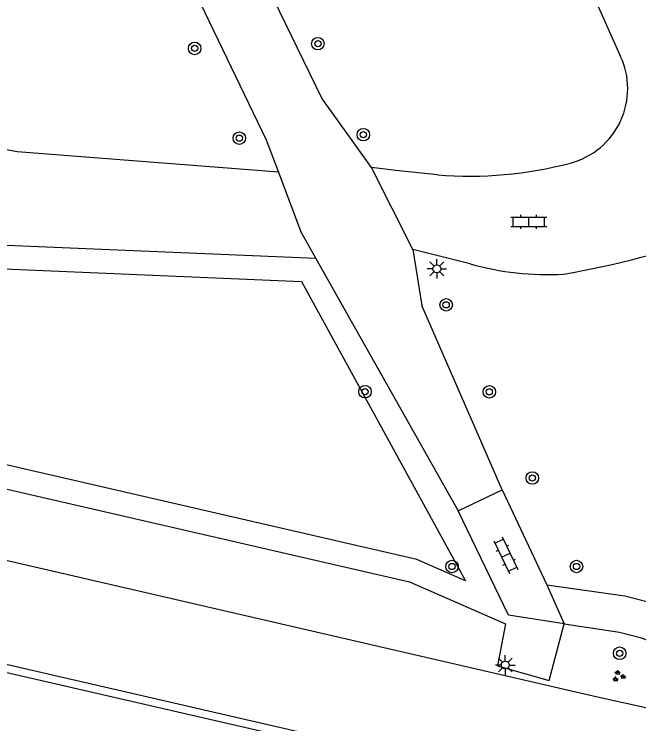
# Model space of a CAD drawing. Extents: x 128999 to 131010, y 395498 to 399007.
# Drawn here: x 130654.92 to 130694.81, y 396721.49 to 396766.8 of the extents above; entities that cross this region are included whole.
import ezdxf

# ---------------------------------------------------------------- set-up
doc = ezdxf.new("R2010")
doc.units = 0
for name, color, linetype in [('gg-knt-onverhard', 7, 'Continuous'), ('gg-knt-verharding', 7, 'Continuous'), ('gt-grn-groengrens', 7, 'Continuous'), ('gt-symb-boom', 7, 'Continuous'), ('gt-symb-groenvak', 7, 'Continuous'), ('gt-symb-klinker verharding', 7, 'Continuous'), ('gt-symb-lichtmast', 7, 'Continuous')]:
    doc.layers.add(name, color=color, linetype=linetype)

# ---------------------------------------------------------------- blocks, each defined once
blk = doc.blocks.new('gt0-BOOM')
at = {"layer": 'gt-symb-boom'}
for radius in [0.4, 0.2]:
    blk.add_circle((0, 0), radius, dxfattribs=at)
blk = doc.blocks.new('gt0-LMAST')
at = {"layer": 'gt-symb-lichtmast'}
for p, q in [((-0.005, 0.246), (-0.005, 0.621)), ((-0.182, 0.173), (-0.447, 0.438)), ((0.172, 0.173), (0.437, 0.438)), ((-0.255, -0.004), (-0.63, -0.004)), ((-0.182, -0.181), (-0.447, -0.446)), ((-0.005, -0.254), (-0.005, -0.629)), ((0.437, -0.446), (0.172, -0.181)), ((0.245, -0.004), (0.62, -0.004))]:
    blk.add_line(p, q, dxfattribs=at)
blk.add_circle((-0.005, -0.004), 0.25, dxfattribs=at)
blk = doc.blocks.new('gt0-KL1')
at = {"layer": 'gt-symb-klinker verharding'}
for p, q in [((-1.15, 0.3), (1.15, 0.3)), ((-1, -0.3), (-1, 0.3)), ((-0.5, 0.3), (-0.5, 0.45)), ((0, -0.3), (0, 0.3)), ((0.5, 0.3), (0.5, 0.45)), ((1, -0.3), (1, 0.3)), ((-1.15, -0.3), (1.15, -0.3)), ((-0.5, -0.45), (-0.5, -0.3)), ((0.5, -0.45), (0.5, -0.3))]:
    blk.add_line(p, q, dxfattribs=at)
blk = doc.blocks.new('gt0-GRVAK')
at = {"layer": 'gt-symb-groenvak'}
for p, q in [((-0.11, 0.189), (-0.228, 0.24)), ((-0.182, 0.153), (0.088, 0.153)), ((-0.091, 0.211), (-0.156, 0.322)), ((-0.047, 0.214), (-0.047, 0.393)), ((-0.004, 0.211), (0.061, 0.322)), ((0.015, 0.189), (0.133, 0.24)), ((0.262, -0.052), (0.197, 0.059)), ((0.305, -0.049), (0.305, 0.13)), ((0.349, -0.052), (0.414, 0.059)), ((-0.245, -0.228), (-0.363, -0.177)), ((-0.318, -0.264), (-0.047, -0.264)), ((-0.226, -0.206), (-0.291, -0.095)), ((-0.183, -0.203), (-0.183, -0.024)), ((-0.139, -0.206), (-0.074, -0.095)), ((-0.12, -0.228), (-0.002, -0.177)), ((0.243, -0.074), (0.125, -0.023)), ((0.17, -0.11), (0.441, -0.11)), ((0.368, -0.074), (0.486, -0.023))]:
    blk.add_line(p, q, dxfattribs=at)

msp = doc.modelspace()

# ---------------------------------------------------------------- linework, layer by layer
at = {"layer": 'gg-knt-onverhard'}
for p, q in [((130677.748, 396757.016), (130674.57, 396761.45)), ((130680.376, 396751.785), (130680.95, 396748.21)), ((130674.182, 396751.196), (130683.282, 396735.082)), ((130686.09, 396736.426), (130680.95, 396748.21))]:
    msp.add_line(p, q, dxfattribs=at)
for points in [[(130674.57, 396761.45), (130654.5, 396802.71), (130654.117, 396807.289)], [(130651.713, 396798.823), (130671.02, 396758.79), (130671.794, 396756.717)], [(130671.794, 396756.717), (130673.22, 396752.9), (130674.182, 396751.196)]]:
    msp.add_lwpolyline(points, dxfattribs=at)
at = {"layer": 'gg-knt-verharding'}
for p, q in [((130674.852, 396806.192), (130693.629, 396764.147)), ((130680.376, 396751.785), (130677.748, 396757.016)), ((130684.049, 396750.86), (130680.376, 396751.785)), ((130711.61, 396712.116), (130604.349, 396736.814)), ((130683.282, 396735.082), (130686.09, 396736.426)), ((130686.09, 396736.426), (130688.939, 396730.372)), ((130688.939, 396730.372), (130690.034, 396727.884))]:
    msp.add_line(p, q, dxfattribs=at)
for points in [[(130681.956, 396756.535), (130679.295, 396756.819), (130677.748, 396757.016)], [(130712.919, 396718.438), (130712.988, 396718.606), (130692.176, 396723.2), (130632.915, 396736.885)], [(130690.034, 396727.884), (130686.488, 396728.437), (130683.282, 396735.082)], [(130716.242, 396710.54), (130627.336, 396730.983), (130622.387, 396731.655), (130606.425, 396732.835), (130603.533, 396733.385)], [(130688.939, 396730.372), (130693.924, 396729.668), (130695.988, 396729.124), (130699.891, 396727.26), (130702.003, 396726.672), (130716.099, 396723.431)], [(130690.034, 396727.884), (130693.586, 396727.352), (130694.978, 396726.987), (130696.302, 396726.423), (130698.075, 396725.42)]]:
    msp.add_lwpolyline(points, dxfattribs=at)
for centre, radius, start, end in [((130689.2, 396762.041), 4.904, 335.068, 25.4263), ((130689.197, 396762.042), 4.906, 284.7537, 335.0755), ((130683.97, 396781.787), 25.332, 265.4411, 284.8151), ((130680.051, 396808.137), 58.778, 279.74066, 289.6366), ((130688.975, 396768.289), 18.112, 254.2176, 273.231)]:
    msp.add_arc(centre, radius, start, end, dxfattribs=at)
at = {"layer": 'gt-grn-groengrens'}
for points in [[(130671.794, 396756.717), (130655.105, 396758.018), (130640.497, 396760.675)], [(130674.182, 396751.196), (130654.441, 396752.04), (130638.723, 396754.899)], [(130636.385, 396742.174), (130639.766, 396753.185), (130654.274, 396750.546), (130673.274, 396749.734), (130683.744, 396730.629), (130680.63, 396731.995), (130636.385, 396742.174)], [(130634.478, 396741.074), (130680.156, 396730.565), (130686.303, 396727.868), (130685.795, 396725.203), (130689.095, 396724.251), (130690.034, 396727.884)]]:
    msp.add_lwpolyline(points, dxfattribs=at)

# ---------------------------------------------------------------- block references
at = {"layer": 'gt-symb-boom'}
for p, rotation in [((130674.315, 396764.923), -153.5118214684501), ((130666.444, 396764.615), -153.5118214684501), ((130685.265, 396742.691), -153.5118214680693), ((130688.009, 396737.187), -153.51182146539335)]:
    msp.add_blockref('gt0-BOOM', p, dxfattribs=dict(at, rotation=rotation))
for p in [(130677.215, 396759.106), (130669.299, 396758.887), (130682.505, 396748.246), (130677.328, 396742.702), (130682.878, 396731.54), (130690.834, 396731.539), (130693.586, 396726)]:
    msp.add_blockref('gt0-BOOM', p, dxfattribs=at)
at = {"layer": 'gt-symb-groenvak'}
msp.add_blockref('gt0-GRVAK', (130693.511, 396724.534), dxfattribs=at)
at = {"layer": 'gt-symb-klinker verharding'}
msp.add_blockref('gt0-KL1', (130687.781, 396753.546), dxfattribs=at)
at = {"layer": 'gt-symb-klinker verharding', "rotation": -64.2804870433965}
msp.add_blockref('gt0-KL1', (130686.32, 396732.262), dxfattribs=at)
at = {"layer": 'gt-symb-lichtmast'}
for p in [(130681.916, 396750.546), (130686.287, 396725.251)]:
    msp.add_blockref('gt0-LMAST', p, dxfattribs=at)

doc.saveas('drawing.dxf')
